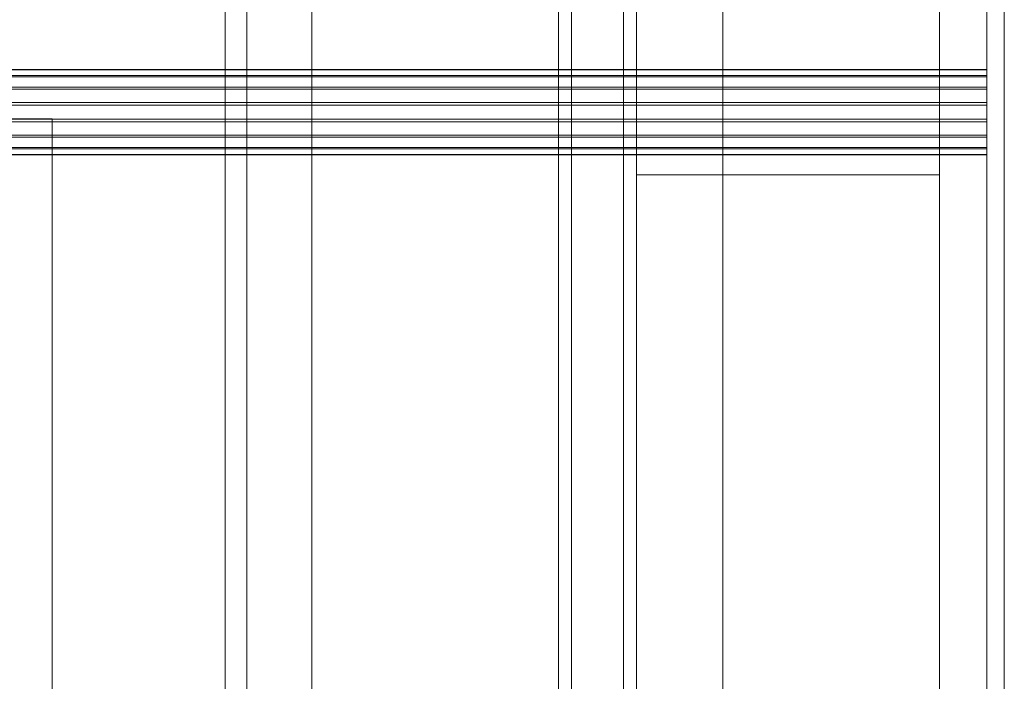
# Model space of a CAD drawing. Header units: millimetres. Extents: x -4738 to 65662, y -68080 to 6847.
# Tile 378 of 656: x 1272 to 1500, y -34900 to -34747. Entities that reach past the tile are written whole.
import ezdxf

# ---------------------------------------------------------------- set-up
doc = ezdxf.new("R2010")
doc.units = ezdxf.units.MM
doc.layers.add('frontal_C03', color=7, linetype='Continuous', lineweight=0)
doc.layers.add('frontal_secador', color=7, linetype='Continuous', lineweight=0)

msp = doc.modelspace()

# ---------------------------------------------------------------- linework, layer by layer
at = {"layer": 'frontal_C03'}
for p, q in [((1435, -34954.179), (1435, -32259.264)), ((1496, -34954.179), (1496, -32259.264)), ((1500, -32259.264), (1500, -34954.179)), ((1435, -32263.162), (1435, -34958.077)), ((1500, -34958.077), (1500, -32263.162)), ((1435, -35437.51), (1435, -32742.595)), ((1500, -32742.595), (1500, -35437.51)), ((1435, -32746.492), (1435, -35441.408)), ((1496, -32746.492), (1496, -35441.408)), ((1500, -35441.408), (1500, -32746.492)), ((1415, -35988), (1415, -33007.45)), ((1485, -35988), (1485, -33007.45)), ((1415, -35988), (1415, -33563.95)), ((1485, -35988), (1485, -33563.95)), ((1415, -35988), (1415, -34173.45)), ((1485, -35988), (1485, -34173.45)), ((1496, -34758.577), (-1496, -34758.577)), ((1496, -34758.695), (-1496, -34758.695)), ((1496, -34758.695), (1496, -34758.577)), ((1496, -34758.577), (1496, -34759.961)), ((1496, -34760.296), (1496, -34758.695)), ((1496, -34759.961), (-1496, -34759.961)), ((1496, -34760.296), (-1496, -34760.296)), ((1496, -34759.961), (1496, -34762.636)), ((1496, -34763.137), (1496, -34760.296)), ((1496, -34762.636), (-1496, -34762.636)), ((1496, -34763.137), (-1496, -34763.137)), ((1496, -34762.636), (1496, -34766.194)), ((1496, -34766.785), (1496, -34763.137)), ((-1496, -34766.194), (1496, -34766.194)), ((1496, -34766.194), (1496, -34770.094)), ((1496, -34766.785), (-1496, -34766.785)), ((1496, -34770.685), (1496, -34766.785)), ((1496, -34770.094), (-1496, -34770.094)), ((1496, -34770.685), (-1496, -34770.685)), ((1496, -34770.094), (1496, -34773.742)), ((1496, -34774.244), (1496, -34770.685)), ((1496, -34773.742), (-1496, -34773.742)), ((1496, -34774.244), (-1496, -34774.244)), ((1496, -34773.742), (1496, -34776.583)), ((1496, -34776.918), (1496, -34774.244)), ((1496, -34776.583), (-1496, -34776.583)), ((1496, -34776.918), (-1496, -34776.918)), ((1496, -34776.583), (1496, -34778.184)), ((1496, -34778.302), (1496, -34776.918)), ((1496, -34778.184), (-1496, -34778.184)), ((1496, -34778.302), (-1496, -34778.302)), ((1496, -34778.184), (1496, -34778.302)), ((1415, -34782.95), (1485, -34782.95)), ((1415, -35988), (1415, -34782.95)), ((1485, -35988), (1485, -34782.95))]:
    msp.add_line(p, q, dxfattribs=at)
at = {"layer": 'frontal_secador'}
for p, q in [((1340, -36000), (1340, -33000)), ((1400, -36000), (1400, -33000)), ((1320, -35980), (1320, -33075)), ((1325, -36000), (1325, -33075)), ((1325, -35980), (1325, -33075)), ((1397, -35940), (1397, -33075)), ((1400, -36000), (1400, -33075)), ((1400, -35940), (1400, -33075)), ((1400, -36000), (1400, -33250)), ((1400, -35140), (1400, -34540)), ((1412, -35140), (1412, -34540)), ((1400, -35134), (1400, -34546)), ((1320, -35200), (1320, -34550)), ((1325, -35200), (1325, -34550)), ((1400, -34990), (1400, -34600)), ((1415, -34990), (1415, -34600)), ((1400, -34987), (1400, -34603)), ((1400, -35100), (1400, -34650)), ((1250, -34770), (1280, -34770)), ((1280, -34950), (1280, -34770))]:
    msp.add_line(p, q, dxfattribs=at)

doc.saveas('drawing.dxf')
